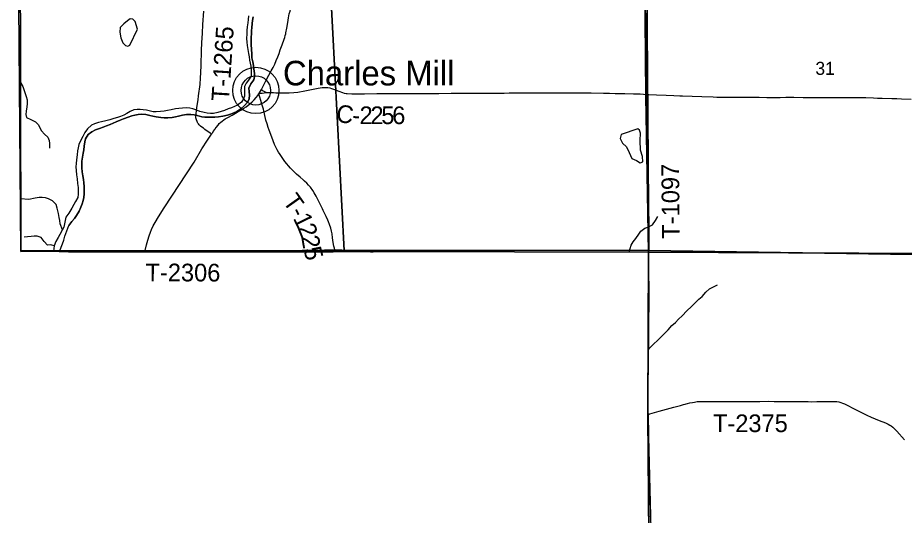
# Model space of a CAD drawing. Extents: x 1874609 to 2204689, y 815661 to 1281160.
# Drawn here: x 2002342 to 2017400, y 988761 to 997204 of the extents above; entities that cross this region are included whole.
import ezdxf

# ---------------------------------------------------------------- set-up
doc = ezdxf.new("R2010")
doc.units = 0
for name, color, linetype in [('GM_X_Adjacent_County', 7, 'Continuous'), ('GM_X_County', 7, 'Continuous'), ('GM_X_County_Road', 7, 'Continuous'), ('GM_X_County_Road_Text', 7, 'Continuous'), ('GM_X_Major_Lake', 7, 'Continuous'), ('GM_X_Minor_Lake', 7, 'Continuous'), ('GM_X_Minor_River', 7, 'Continuous'), ('GM_X_Section', 7, 'Continuous'), ('GM_X_Section_Text', 7, 'Continuous'), ('GM_X_State_Route', 7, 'Continuous'), ('GM_X_Township', 7, 'Continuous'), ('GM_X_Township_Road', 7, 'Continuous'), ('GM_X_Township_Road_Text', 7, 'Continuous'), ('GM_X_Unincorporated', 7, 'Continuous'), ('GM_X_Unincorporated_Location', 7, 'Continuous'), ('GM_X_Unincorporated_Text', 7, 'Continuous')]:
    doc.layers.add(name, color=color, linetype=linetype)

msp = doc.modelspace()

# ---------------------------------------------------------------- linework, layer by layer
at = {"layer": 'GM_X_Adjacent_County'}
msp.add_lwpolyline([(2002342, 999536), (2002395, 993238), (2002881, 993241), (2003206, 993234), (2004504, 993233), (2007698, 993231), (2008414, 993238), (2008503, 993236), (2013055, 993227), (2013045, 990449), (2013083, 985682), (2013088, 985095), (2013122, 980772), (2013145, 977956), (2013158, 976319), (2013226, 970636), (2013231, 969069), (2013234, 968580), (2013273, 965999), (2013327, 961098), (2013338, 960130), (2013382, 956206), (2013389, 955699), (2013479, 950530)], dxfattribs=at)
at = {"layer": 'GM_X_County'}
msp.add_lwpolyline([(2013479, 950530), (2013389, 955699), (2013382, 956206), (2013338, 960130), (2013327, 961098), (2013273, 965999), (2013234, 968580), (2013231, 969069), (2013226, 970636), (2013158, 976319), (2013145, 977956), (2013122, 980772), (2013088, 985095), (2013083, 985682), (2013045, 990449), (2013055, 993227), (2008503, 993236), (2008414, 993238), (2007698, 993231), (2004504, 993233), (2003206, 993234), (2002881, 993241), (2002395, 993238), (2002342, 999536)], dxfattribs=at)
at = {"layer": 'GM_X_County_Road'}
for points in [[(2006481, 995987), (2006491, 995978), (2006508, 995965), (2006531, 995951), (2006565, 995938)], [(2006565, 995938), (2006656, 995933), (2006688, 995933), (2006726, 995931), (2006787, 995931), (2006877, 995931), (2006954, 995932), (2007032, 995936), (2007102, 995944), (2007216, 995965), (2007306, 995982), (2007447, 996011), (2007512, 996020), (2007544, 996022), (2007577, 996022), (2007610, 996019), (2007642, 996013), (2007674, 996005), (2007720, 995988), (2007796, 995958), (2007857, 995936), (2007888, 995927), (2007920, 995920), (2007935, 995918), (2008017, 995915), (2008148, 995914), (2008230, 995915), (2008443, 995918), (2008624, 995917), (2008771, 995917), (2008952, 995919), (2009132, 995919), (2009493, 995921), (2009706, 995922), (2009788, 995922), (2009870, 995922), (2009952, 995922), (2010050, 995924), (2010132, 995925), (2010247, 995927), (2010394, 995927), (2010443, 995927), (2010492, 995927), (2010607, 995927), (2010689, 995929), (2011033, 995930), (2011148, 995930), (2011263, 995930), (2011361, 995930), (2011557, 995931), (2011867, 995931), (2011949, 995931), (2012081, 995931), (2012294, 995927), (2012392, 995925), (2012490, 995921), (2012556, 995918), (2012654, 995917), (2012801, 995915), (2012915, 995911), (2013027, 995904)], [(2006438, 995915), (2006467, 995922), (2006492, 995927), (2006525, 995931), (2006565, 995938)], [(2013027, 995904), (2013062, 995902), (2013193, 995896), (2013356, 995891), (2013487, 995885), (2013586, 995880), (2013634, 995878), (2013797, 995872), (2013960, 995867), (2014154, 995861), (2014215, 995859), (2014296, 995858), (2014394, 995858), (2014509, 995858), (2014574, 995857), (2014640, 995857), (2014738, 995856), (2014934, 995857), (2015064, 995853), (2015194, 995851), (2015292, 995852), (2015390, 995854), (2015522, 995855), (2015685, 995853), (2015750, 995853), (2015832, 995853), (2016012, 995852), (2016077, 995852), (2016176, 995851), (2016356, 995852), (2016619, 995850), (2016701, 995849), (2016750, 995848), (2016880, 995843), (2016945, 995841), (2017027, 995839), (2017191, 995836), (2017273, 995833), (2017355, 995830), (2017518, 995823)]]:
    msp.add_lwpolyline(points, dxfattribs=at)
at = {"layer": 'GM_X_Major_Lake'}
for points in [[(2006340, 997221), (2006330, 997155), (2006324, 997105), (2006318, 997035), (2006314, 996985), (2006310, 996931), (2006306, 996873), (2006304, 996808), (2006306, 996740), (2006312, 996678), (2006316, 996578), (2006320, 996526), (2006334, 996455), (2006344, 996395), (2006350, 996339), (2006365, 996259), (2006365, 996205), (2006353, 996153), (2006299, 996085), (2006267, 996008), (2006273, 995952), (2006279, 995892), (2006273, 995830), (2006249, 995778), (2006192, 995716), (2006134, 995659), (2006066, 995615), (2006012, 995589), (2005956, 995567), (2005902, 995553), (2005824, 995533), (2005753, 995521), (2005687, 995515), (2005637, 995517), (2005579, 995515), (2005517, 995515), (2005467, 995523), (2005391, 995546), (2005336, 995556), (2005284, 995562), (2005208, 995562), (2005138, 995552), (2005070, 995536), (2005020, 995520), (2004966, 995512), (2004894, 995506), (2004831, 995506), (2004775, 995510), (2004695, 995520), (2004637, 995534), (2004587, 995546), (2004519, 995560), (2004445, 995566), (2004388, 995562), (2004332, 995552), (2004282, 995538), (2004216, 995518), (2004138, 995490), (2004082, 995468), (2004016, 995440), (2003961, 995416), (2003909, 995394), (2003847, 995368), (2003791, 995350), (2003729, 995326), (2003661, 995304), (2003598, 995270), (2003536, 995222), (2003494, 995151), (2003480, 995097), (2003470, 995027), (2003462, 994961), (2003452, 994905), (2003440, 994837), (2003432, 994772), (2003428, 994718), (2003429, 994658), (2003435, 994590), (2003447, 994522), (2003457, 994462), (2003465, 994403), (2003471, 994339), (2003471, 994269), (2003469, 994217), (2003463, 994155), (2003451, 994105), (2003437, 994047), (2003415, 993990), (2003385, 993922), (2003342, 993848), (2003304, 993798), (2003262, 993748), (2003208, 993678)], [(2003209, 993679), (2003262, 993748), (2003304, 993798), (2003342, 993848), (2003385, 993922), (2003415, 993990), (2003437, 994047), (2003451, 994105), (2003463, 994155), (2003469, 994217), (2003471, 994269), (2003471, 994339), (2003465, 994403), (2003457, 994462), (2003447, 994522), (2003435, 994590), (2003429, 994658), (2003428, 994718), (2003432, 994772), (2003440, 994837), (2003452, 994905), (2003462, 994961), (2003470, 995027), (2003480, 995097), (2003494, 995151), (2003536, 995222), (2003598, 995270), (2003661, 995304), (2003729, 995326), (2003791, 995350), (2003847, 995368), (2003909, 995394), (2003961, 995416), (2004016, 995440), (2004082, 995468), (2004138, 995490), (2004216, 995518), (2004282, 995538), (2004332, 995552), (2004388, 995562), (2004445, 995566), (2004519, 995560), (2004587, 995546), (2004637, 995534), (2004695, 995520), (2004775, 995510), (2004831, 995506), (2004894, 995506), (2004966, 995512), (2005020, 995520), (2005070, 995536), (2005138, 995552), (2005208, 995562), (2005284, 995562), (2005336, 995556), (2005391, 995546), (2005467, 995523), (2005517, 995515), (2005579, 995515), (2005637, 995517), (2005687, 995515), (2005753, 995521), (2005824, 995533), (2005902, 995553), (2005956, 995567), (2006012, 995589), (2006066, 995615), (2006134, 995659), (2006192, 995716), (2006249, 995778), (2006273, 995830), (2006279, 995892), (2006273, 995952), (2006267, 996008), (2006299, 996085), (2006353, 996153), (2006365, 996205), (2006365, 996259), (2006350, 996339), (2006344, 996395), (2006334, 996455), (2006320, 996526), (2006316, 996578), (2006312, 996678), (2006306, 996740), (2006304, 996808), (2006306, 996873), (2006310, 996931), (2006314, 996985), (2006318, 997035), (2006324, 997105), (2006330, 997155), (2006340, 997221)], [(2006264, 997239), (2006256, 997173), (2006248, 997119), (2006240, 997051), (2006234, 996989), (2006232, 996929), (2006230, 996853), (2006236, 996790), (2006240, 996736), (2006250, 996668), (2006262, 996598), (2006270, 996542), (2006278, 996486), (2006292, 996435), (2006299, 996385), (2006305, 996333), (2006309, 996277), (2006305, 996215), (2006263, 996147), (2006221, 996095), (2006195, 996036), (2006191, 995980), (2006195, 995930), (2006195, 995876), (2006179, 995826), (2006142, 995774), (2006074, 995722), (2006022, 995696), (2005972, 995676), (2005916, 995656), (2005856, 995632), (2005800, 995614), (2005743, 995598), (2005665, 995582), (2005615, 995582), (2005561, 995586), (2005511, 995594), (2005437, 995614), (2005367, 995640), (2005317, 995656), (2005266, 995668), (2005202, 995674), (2005142, 995672), (2005080, 995666), (2005024, 995658), (2004946, 995644), (2004884, 995630), (2004829, 995618), (2004769, 995612)], [(2004769, 995612), (2004693, 995606), (2004641, 995610), (2004577, 995622), (2004527, 995634), (2004473, 995642), (2004423, 995648), (2004371, 995648), (2004316, 995642), (2004252, 995612), (2004194, 995580), (2004142, 995552), (2004088, 995530), (2004038, 995514), (2003972, 995494), (2003907, 995474), (2003841, 995454), (2003767, 995438), (2003713, 995428), (2003645, 995406), (2003595, 995384), (2003526, 995320), (2003482, 995256), (2003448, 995187), (2003408, 995113), (2003380, 995053), (2003370, 994997), (2003358, 994943), (2003350, 994877), (2003341, 994795), (2003333, 994728), (2003329, 994676), (2003333, 994612), (2003341, 994538), (2003353, 994470), (2003359, 994393), (2003367, 994321), (2003371, 994265), (2003371, 994209), (2003363, 994153), (2003323, 994085), (2003296, 994035), (2003262, 993974), (2003212, 993886), (2003160, 993818)], [(2003160, 993818), (2003122, 993653), (2003098, 993601), (2003059, 993526), (2003029, 993474), (2002987, 993408), (2002960, 993331), (2002948, 993242)], [(2003051, 993239), (2003105, 993365), (2003123, 993431), (2003139, 993499), (2003209, 993679)], [(2002948, 993242), (2003051, 993239)]]:
    msp.add_lwpolyline(points, dxfattribs=at)
at = {"layer": 'GM_X_Minor_Lake'}
for points in [[(2004378, 997010), (2004336, 997140), (2004294, 997182), (2004254, 997184), (2004204, 997152), (2004144, 997102), (2004083, 997040), (2004077, 996958), (2004093, 996865), (2004127, 996779), (2004173, 996733), (2004213, 996723), (2004245, 996739)], [(2004245, 996739), (2004378, 997010)], [(2012592, 995224), (2012575, 995155), (2012613, 995077), (2012682, 995013), (2012730, 994915), (2012774, 994814), (2012850, 994782), (2012912, 994744), (2012958, 994758), (2012956, 994848), (2012918, 994959), (2012914, 995123), (2012922, 995243), (2012902, 995296), (2012874, 995320)], [(2012874, 995320), (2012592, 995224)]]:
    msp.add_lwpolyline(points, dxfattribs=at)
at = {"layer": 'GM_X_Minor_River'}
for points in [[(2002374, 996135), (2002430, 996035), (2002446, 995985), (2002460, 995935), (2002485, 995868), (2002501, 995810), (2002503, 995742), (2002498, 995692), (2002486, 995620), (2002479, 995560), (2002491, 995510), (2002567, 995475), (2002645, 995439), (2002693, 995386), (2002718, 995334), (2002744, 995284), (2002798, 995228), (2002854, 995177), (2002875, 995121), (2002881, 995071), (2002884, 994989)], [(2003100, 993606), (2003063, 993708), (2003055, 993762), (2003047, 993814), (2003036, 993882), (2003014, 993974), (2002993, 994035), (2002935, 994099), (2002863, 994132), (2002811, 994146), (2002759, 994154), (2002705, 994155), (2002637, 994143), (2002532, 994120), (2002391, 994132)], [(2012727, 993229), (2012764, 993345), (2012796, 993403), (2012838, 993457), (2012892, 993533), (2012924, 993583), (2012995, 993633), (2013047, 993649), (2013123, 993691), (2013175, 993766), (2013215, 993834)], [(2002961, 993334), (2002902, 993348), (2002850, 993347), (2002788, 993409), (2002741, 993477), (2002673, 993498), (2002622, 993496), (2002568, 993492), (2002506, 993485), (2002452, 993481)], [(2013045, 991571), (2013139, 991662), (2013215, 991732), (2013279, 991794), (2013337, 991857), (2013392, 991909), (2013452, 991981), (2013514, 992033), (2013564, 992087), (2013626, 992147), (2013709, 992233), (2013787, 992306), (2013847, 992366), (2013911, 992426), (2013967, 992476), (2014030, 992548), (2014090, 992602), (2014162, 992636), (2014228, 992670)]]:
    msp.add_lwpolyline(points, dxfattribs=at)
at = {"layer": 'GM_X_Section'}
for points in [[(2002387, 998633), (2007609, 998568), (2007884, 993256), (2007610, 993256), (2002401, 993247)], [(2007609, 998568), (2013022, 998540), (2013063, 993254), (2007884, 993256)], [(2013022, 998540), (2019131, 998443), (2019028, 993166), (2013063, 993254)], [(2013063, 993254), (2019028, 993166), (2018951, 988004), (2013110, 988078), (2013047, 990766)]]:
    msp.add_lwpolyline(points, close=True, dxfattribs=at)
at = {"layer": 'GM_X_State_Route'}
for points in [[(2006893, 996931), (2006897, 996948), (2006912, 997028), (2006928, 997124), (2006942, 997205), (2006955, 997270), (2006967, 997318), (2006983, 997365), (2007001, 997411), (2007024, 997455), (2007041, 997483), (2007060, 997510), (2007082, 997536), (2007105, 997559), (2007142, 997592), (2007169, 997611), (2007197, 997630), (2007267, 997670), (2007295, 997686), (2007324, 997701), (2007369, 997720), (2007416, 997736), (2007526, 997769), (2007559, 997778)], [(2004504, 993255), (2004529, 993349), (2004552, 993431), (2004574, 993503), (2004595, 993566), (2004613, 993611), (2004643, 993674), (2004676, 993732), (2004731, 993823), (2004831, 993979), (2005340, 994754), (2005471, 994978), (2005565, 995128), (2005635, 995228), (2005638, 995233), (2005647, 995246), (2005656, 995259), (2005664, 995271), (2005688, 995306), (2005696, 995318), (2005714, 995344), (2005744, 995383), (2005766, 995407), (2005789, 995430), (2005814, 995451), (2005841, 995471), (2005868, 995489), (2005911, 995514), (2005983, 995553), (2006070, 995600), (2006140, 995641), (2006181, 995667), (2006221, 995695), (2006285, 995745), (2006321, 995778), (2006356, 995812), (2006389, 995849), (2006418, 995887), (2006438, 995915), (2006446, 995928), (2006480, 995984), (2006481, 995987), (2006511, 996041), (2006563, 996143), (2006609, 996230), (2006647, 996302), (2006678, 996360), (2006706, 996419), (2006733, 996479), (2006757, 996539), (2006780, 996599), (2006802, 996659), (2006813, 996689), (2006836, 996747), (2006847, 996777), (2006858, 996807), (2006868, 996838), (2006878, 996869), (2006886, 996901), (2006893, 996931)]]:
    msp.add_lwpolyline(points, dxfattribs=at)
at = {"layer": 'GM_X_Township'}
for points in [[(2012967, 1001159), (2013012, 995874), (2013055, 993227), (2008503, 993236), (2008414, 993238), (2007698, 993231), (2004504, 993233), (2003206, 993234), (2002881, 993241), (2002395, 993238), (2002342, 999536)], [(2045485, 1001053), (2045517, 995688), (2045626, 993121), (2040325, 993088), (2034988, 993049), (2032163, 993089), (2027008, 993161), (2023012, 993180), (2019008, 993199), (2013055, 993227), (2013012, 995874), (2012967, 1001159)], [(2013226, 970636), (2013158, 976319), (2013145, 977956), (2013122, 980772), (2013088, 985095), (2013083, 985682), (2013045, 990449), (2013055, 993227), (2019008, 993199), (2023012, 993180), (2027008, 993161), (2032163, 993089), (2034988, 993049), (2040325, 993088), (2045626, 993121), (2045602, 990454), (2045625, 987740), (2045624, 987592), (2045643, 985092), (2045777, 977423), (2045852, 971713)]]:
    msp.add_lwpolyline(points, dxfattribs=at)
at = {"layer": 'GM_X_Township_Road'}
for points in [[(2005367, 995520), (2005367, 995520), (2005367, 995536), (2005370, 995569), (2005379, 995634), (2005392, 995715), (2005407, 995812), (2005415, 995877), (2005438, 996073), (2005448, 996187), (2005453, 996269), (2005458, 996400), (2005464, 996646), (2005469, 996777), (2005478, 996941), (2005488, 997088), (2005504, 997317)], [(2013027, 995904), (2013027, 995917), (2013027, 995949), (2013028, 996014), (2013032, 996160), (2013032, 996257), (2013030, 996323), (2013029, 996388), (2013027, 996437), (2013027, 996503), (2013031, 996650), (2013031, 996716), (2013030, 996781), (2013030, 996822), (2013030, 996846), (2013029, 996881), (2013029, 996901), (2013028, 996946), (2013027, 996982), (2013027, 997016), (2013026, 997072), (2013018, 997202), (2013016, 997283)], [(2007726, 993265), (2007720, 993294), (2007713, 993326), (2007702, 993390), (2007691, 993471), (2007681, 993536), (2007670, 993584), (2007658, 993631), (2007638, 993694), (2007621, 993740), (2007609, 993770), (2007582, 993829), (2007554, 993888), (2007532, 993932), (2007518, 993962), (2007490, 994020), (2007447, 994108), (2007410, 994179), (2007378, 994235), (2007352, 994275), (2007314, 994327), (2007283, 994364), (2007250, 994399), (2007215, 994432), (2007190, 994454), (2007141, 994497), (2007079, 994551), (2007020, 994607), (2006974, 994653), (2006941, 994690), (2006910, 994727), (2006881, 994766), (2006834, 994830), (2006797, 994882), (2006772, 994923), (2006747, 994965), (2006725, 995008), (2006705, 995053), (2006682, 995114), (2006659, 995176), (2006615, 995298), (2006598, 995344), (2006577, 995406), (2006558, 995468), (2006514, 995655), (2006495, 995718), (2006470, 995802), (2006438, 995915)], [(2013050, 994655), (2013044, 994833), (2013039, 994964), (2013037, 995095), (2013035, 995210), (2013035, 995226), (2013035, 995242), (2013034, 995258), (2013034, 995275), (2013034, 995292), (2013033, 995320), (2013032, 995352), (2013031, 995381), (2013030, 995417), (2013028, 995467), (2013025, 995532), (2013025, 995548), (2013023, 995580), (2013024, 995614), (2013024, 995639), (2013024, 995674), (2013024, 995710), (2013024, 995738), (2013025, 995754), (2013025, 995770), (2013025, 995786), (2013026, 995851), (2013027, 995884), (2013027, 995904)], [(2005635, 995228), (2005602, 995251), (2005562, 995280), (2005522, 995309), (2005497, 995328), (2005470, 995347), (2005445, 995366), (2005433, 995377), (2005422, 995389), (2005411, 995402), (2005402, 995415), (2005393, 995429), (2005387, 995443), (2005377, 995472), (2005372, 995488), (2005369, 995504), (2005367, 995520)], [(2013060, 993228), (2013059, 993278), (2013059, 993311), (2013059, 993344), (2013059, 993377), (2013061, 993458), (2013062, 993507), (2013063, 993554), (2013064, 993587), (2013065, 993624), (2013066, 993683), (2013067, 993716), (2013065, 993776), (2013065, 993815), (2013064, 993858), (2013063, 993882), (2013062, 993928), (2013061, 993986), (2013060, 994042), (2013058, 994122), (2013057, 994154), (2013056, 994188), (2013056, 994200), (2013056, 994213), (2013057, 994229), (2013057, 994255), (2013056, 994285), (2013056, 994315), (2013056, 994347), (2013056, 994381), (2013056, 994424), (2013056, 994456), (2013055, 994505), (2013052, 994587), (2013050, 994655)], [(2004504, 993255), (2004528, 993255), (2004819, 993249), (2005164, 993245), (2005390, 993247), (2005751, 993247), (2005948, 993247), (2005977, 993247), (2006111, 993247), (2006256, 993247), (2006502, 993249), (2006814, 993253), (2006945, 993257), (2007174, 993260), (2007551, 993264), (2007726, 993265)], [(2007726, 993265), (2007846, 993264), (2007976, 993261), (2008058, 993257), (2008156, 993249), (2008269, 993238), (2008334, 993233), (2008365, 993230), (2008381, 993229)], [(2013052, 990996), (2013052, 991119), (2013053, 991283), (2013054, 991398), (2013056, 991479), (2013058, 991544), (2013059, 991582), (2013060, 991637), (2013060, 991677), (2013061, 991741), (2013060, 991835), (2013059, 991919), (2013060, 991984), (2013061, 992010), (2013061, 992037), (2013062, 992059), (2013062, 992081), (2013063, 992103), (2013063, 992133), (2013064, 992164), (2013067, 992245), (2013069, 992327), (2013069, 992392), (2013069, 992442), (2013069, 992469), (2013068, 992501), (2013068, 992521), (2013067, 992542), (2013067, 992567), (2013067, 992583), (2013066, 992621), (2013066, 992646), (2013066, 992671), (2013065, 992704), (2013065, 992725), (2013064, 992757), (2013064, 992788), (2013064, 992886), (2013064, 992968), (2013062, 993079), (2013060, 993148), (2013059, 993181), (2013060, 993228)], [(2013053, 990474), (2013052, 990514), (2013052, 990531), (2013052, 990580), (2013051, 990596), (2013050, 990629), (2013050, 990760), (2013051, 990858), (2013052, 990890), (2013052, 990906), (2013052, 990939), (2013052, 990996)], [(2013053, 990474), (2013079, 990482), (2013157, 990506), (2013235, 990529), (2013426, 990578), (2013488, 990595), (2013553, 990613), (2013600, 990625), (2013649, 990640), (2013678, 990649), (2013693, 990653), (2013718, 990659), (2013757, 990668), (2013804, 990677), (2013836, 990682), (2013885, 990689), (2013934, 990693), (2013983, 990694), (2014026, 990694), (2014079, 990693), (2014138, 990692), (2014221, 990691), (2014288, 990689), (2014341, 990689), (2014387, 990689), (2014446, 990689), (2014495, 990689), (2014556, 990689), (2014621, 990691), (2014768, 990691), (2014949, 990692), (2015091, 990695), (2015190, 990694), (2015275, 990693), (2015346, 990693), (2015425, 990692), (2015490, 990691), (2015551, 990691), (2015616, 990690), (2015698, 990689), (2015770, 990689), (2015831, 990688), (2015913, 990692), (2015978, 990693), (2016093, 990693), (2016225, 990690), (2016257, 990689), (2016290, 990684), (2016322, 990676), (2016353, 990666), (2016383, 990653), (2016441, 990622), (2016528, 990576), (2016660, 990510), (2016763, 990460), (2016838, 990427), (2016974, 990371), (2017080, 990327), (2017125, 990308), (2017153, 990293), (2017179, 990278), (2017207, 990256), (2017231, 990234), (2017275, 990186), (2017405, 990040)], [(2013093, 988698), (2013091, 988764), (2013090, 988796), (2013089, 988862), (2013086, 988992), (2013080, 989238), (2013078, 989353), (2013076, 989435), (2013073, 989549), (2013071, 989614), (2013070, 989664), (2013068, 989811), (2013067, 989860), (2013067, 989909), (2013064, 990024), (2013062, 990122), (2013059, 990253), (2013057, 990335), (2013053, 990474)]]:
    msp.add_lwpolyline(points, dxfattribs=at)
at = {"layer": 'GM_X_Unincorporated'}
for radius in [393, 249]:
    msp.add_circle((2006386, 995970), radius, dxfattribs=at)
at = {"layer": 'GM_X_Unincorporated_Location'}
msp.add_line((2006386, 995970), (2006386, 995970), dxfattribs=at)

# ---------------------------------------------------------------- texts
at = {"layer": 'GM_X_County_Road_Text'}
for s, rotation, p in [('C', 352.012, (2007736, 995440)), ('2', 359.5325, (2008146, 995400)), ('2', 359.9177, (2008333, 995399)), ('5', 359.988, (2008518, 995399)), ('6', 359.9979, (2008703, 995399)), ('-', 359.0497, (2008020, 995402))]:
    msp.add_text(s, height=300, rotation=rotation, dxfattribs=at).set_placement(p)
at = {"layer": 'GM_X_Section_Text'}
msp.add_text('31', height=221, rotation=0, dxfattribs=at).set_placement((2015891, 996235))
at = {"layer": 'GM_X_Township_Road_Text'}
for s, rotation, p in [('T-1265', 86.283, (2005930, 995781)), ('T-1097', 90.4656, (2013585, 993456)), ('T', 305.3466, (2006834, 994086)), ('1', 295.9856, (2007012, 993804)), ('-', 296.1077, (2006957, 993914)), ('2', 292.2484, (2007090, 993642)), ('2', 279.7395, (2007156, 993488)), ('5', 284.6905, (2007193, 993278)), ('T-2306', 359.7667, (2004512, 992733)), ('T-2375', 0, (2014151, 990172))]:
    msp.add_text(s, height=300, rotation=rotation, dxfattribs=at).set_placement(p)
at = {"layer": 'GM_X_Unincorporated_Text'}
msp.add_text('Charles Mill', height=417, rotation=0, dxfattribs=at).set_placement((2006847, 996056))

doc.saveas('drawing.dxf')
